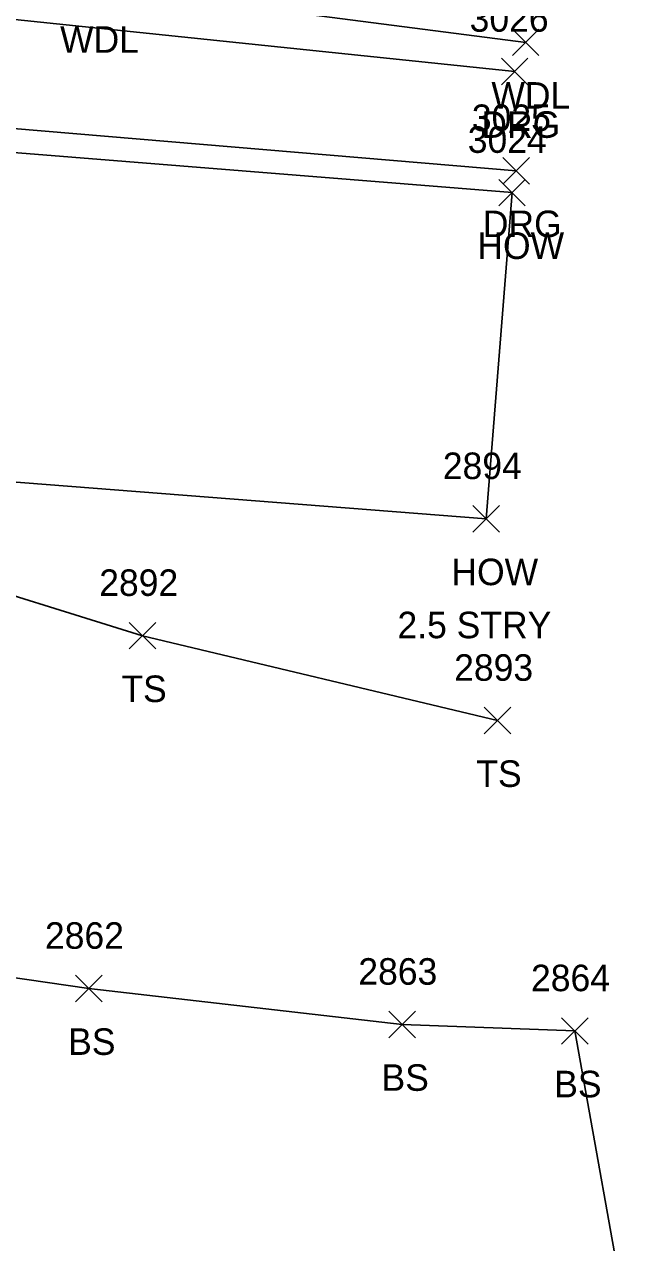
# Model space of a CAD drawing. Extents: x 1609623 to 1616187, y 756677 to 762826.
# Drawn here: x 1610692.4 to 1610738.1, y 762084.8 to 762176.6 of the extents above; entities that cross this region are included whole.
import ezdxf

# ---------------------------------------------------------------- set-up
doc = ezdxf.new("R2010")
doc.units = 0
for name, color, linetype in [('L_A', 7, 'Continuous'), ('L_C', 7, 'Continuous'), ('L_I', 7, 'Continuous'), ('L_TIC', 7, 'Continuous'), ('LAWA', 7, 'Continuous'), ('LBC', 7, 'Continuous'), ('LELB', 7, 'Continuous'), ('R_A', 7, 'Continuous'), ('R_I', 7, 'Continuous'), ('R_TIC', 7, 'Continuous'), ('RDG', 7, 'Continuous')]:
    doc.layers.add(name, color=color, linetype=linetype)

msp = doc.modelspace()

# ---------------------------------------------------------------- linework, layer by layer
at = {"layer": 'L_TIC'}
for points in [[(1610729.211, 762174.277), (1610731.211, 762176.277)], [(1610731.211, 762174.277), (1610729.211, 762176.277)], [(1610728.184, 762162.947), (1610730.184, 762164.947)], [(1610730.184, 762162.947), (1610728.184, 762164.947)], [(1610726.227, 762138.357), (1610728.227, 762140.357)], [(1610728.227, 762138.357), (1610726.227, 762140.357)], [(1610700.335, 762129.547), (1610702.335, 762131.547)], [(1610702.335, 762129.547), (1610700.335, 762131.547)], [(1610727.082, 762123.149), (1610729.082, 762125.149)], [(1610729.082, 762123.149), (1610727.082, 762125.149)], [(1610696.292, 762102.947), (1610698.292, 762104.947)], [(1610698.292, 762102.947), (1610696.292, 762104.947)], [(1610719.906, 762100.238), (1610721.906, 762102.238)], [(1610721.906, 762100.238), (1610719.906, 762102.238)], [(1610732.921, 762099.749), (1610734.921, 762101.749)], [(1610734.921, 762099.749), (1610732.921, 762101.749)]]:
    msp.add_lwpolyline(points, dxfattribs=at)
at = {"layer": 'LAWA'}
msp.add_lwpolyline([(1610731.907, 762184.034), (1610694.87, 762190.047), (1610667.458, 762189.902), (1610642.82, 762191.566), (1610641.326, 762184.546), (1610669.445, 762182.653), (1610697.708, 762179.492), (1610730.211, 762175.277)], dxfattribs=at)
at = {"layer": 'LBC'}
for points in [[(1610727.227, 762139.357), (1610681.827, 762142.894), (1610681.808, 762143.913), (1610683.616, 762166.734), (1610683.77, 762167.61), (1610729.184, 762163.947)], [(1610729.184, 762163.947), (1610727.227, 762139.357)]]:
    msp.add_lwpolyline(points, dxfattribs=at)
at = {"layer": 'LELB'}
for points in [[(1610652.097, 762131.495), (1610677.073, 762136.613), (1610685.372, 762135.523), (1610701.335, 762130.547), (1610728.082, 762124.149)], [(1610653.767, 762107.578), (1610676.669, 762106.935), (1610697.292, 762103.947), (1610720.906, 762101.238), (1610733.921, 762100.749), (1610738.119, 762077.3), (1610721.279, 762078.671), (1610704.524, 762074.696), (1610679.866, 762081.921)]]:
    msp.add_lwpolyline(points, dxfattribs=at)
at = {"layer": 'R_TIC'}
for points in [[(1610728.381, 762172.08), (1610730.381, 762174.08)], [(1610730.381, 762172.08), (1610728.381, 762174.08)], [(1610728.495, 762164.594), (1610730.495, 762166.594)], [(1610730.495, 762164.594), (1610728.495, 762166.594)]]:
    msp.add_lwpolyline(points, dxfattribs=at)
at = {"layer": 'RDG'}
for points in [[(1610729.381, 762173.08), (1610684.21, 762177.776), (1610660.366, 762178.995), (1610632.543, 762182.517), (1610622.572, 762187.859)], [(1610729.495, 762165.594), (1610684.42, 762169.399)]]:
    msp.add_lwpolyline(points, dxfattribs=at)

# ---------------------------------------------------------------- texts
at = {"layer": 'L_A'}
for s, p in [('WDL', (1610695.125, 762174.492)), ('WDL', (1610727.628, 762170.277)), ('HOW', (1610726.57, 762158.947)), ('HOW', (1610724.613, 762134.357)), ('TS', (1610699.745, 762125.547)), ('TS', (1610726.491, 762119.149)), ('BS', (1610695.733, 762098.947)), ('BS', (1610719.347, 762096.238)), ('BS', (1610732.362, 762095.749))]:
    msp.add_text(s, height=2, dxfattribs=at).set_placement(p)
at = {"layer": 'L_C'}
msp.add_text('2.5 STRY', height=2, dxfattribs=at).set_placement((1610720.55, 762130.357))
at = {"layer": 'L_I'}
for s, p in [('3024', (1610725.846, 762166.947)), ('2894', (1610723.968, 762142.357)), ('2892', (1610698.076, 762133.547)), ('2893', (1610724.822, 762127.149)), ('2862', (1610693.985, 762106.947)), ('2863', (1610717.599, 762104.238)), ('2864', (1610730.614, 762103.749))]:
    msp.add_text(s, height=2, dxfattribs=at).set_placement(p)
at = {"layer": 'R_A'}
for p in [(1610726.869, 762168.08), (1610726.983, 762160.594)]:
    msp.add_text('DRG', height=2, dxfattribs=at).set_placement(p)
at = {"layer": 'R_I'}
for s, p in [('3026', (1610725.988, 762176.08)), ('3025', (1610726.156, 762168.594))]:
    msp.add_text(s, height=2, dxfattribs=at).set_placement(p)

doc.saveas('drawing.dxf')
